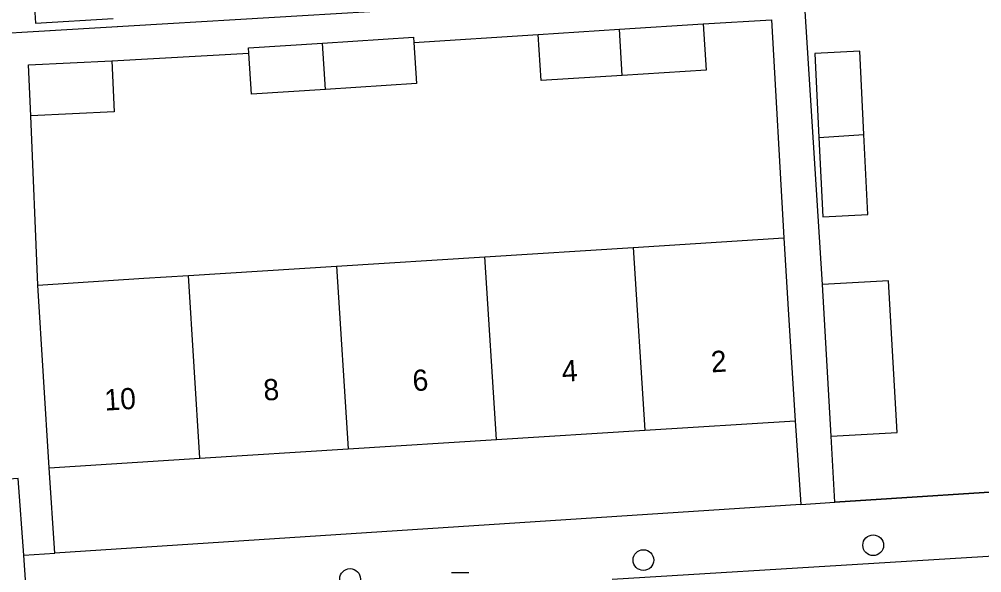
# Model space of a CAD drawing. Extents: x 159689 to 160786, y 387323 to 388339.
# Drawn here: x 160275.59 to 160320.95, y 388179.46 to 388205.53 of the extents above; entities that cross this region are included whole.
import ezdxf

# ---------------------------------------------------------------- set-up
doc = ezdxf.new("R2010")
doc.units = 0
for name, color, linetype in [('IMGEO_Boom', 7, 'Continuous'), ('IMGEO_Lichtpunt', 7, 'Continuous'), ('IMGEO_Muur', 7, 'Continuous'), ('IMGEO_Pand', 7, 'Continuous'), ('IMGEO_Pand_nummerreeks', 7, 'Continuous'), ('IMGEO_Voetpad_open', 7, 'Continuous')]:
    doc.layers.add(name, color=color, linetype=linetype)

msp = doc.modelspace()

# ---------------------------------------------------------------- linework, layer by layer
at = {"layer": 'IMGEO_Boom'}
for centre in [(160315.833, 388180.751), (160305.005, 388180.052), (160291.184, 388179.16)]:
    msp.add_circle(centre, 0.489, dxfattribs=at)
at = {"layer": 'IMGEO_Lichtpunt'}
msp.add_line((160296.778, 388179.455), (160295.97, 388179.455), dxfattribs=at)
msp.add_line((160296.778, 388179.455), (160295.97, 388179.455), dxfattribs=at)
at = {"layer": 'IMGEO_Muur'}
msp.add_lwpolyline([(160314.025, 388182.779), (160324.213, 388183.446)], dxfattribs=at)
at = {"layer": 'IMGEO_Pand'}
for points in [[(160279.895, 388207.59), (160276.239, 388207.382), (160276.354, 388205.356), (160280.027, 388205.565)], [(160303.874, 388205.069), (160307.828, 388205.323)], [(160307.828, 388205.323), (160307.968, 388203.143), (160304.012, 388202.889)], [(160300.041, 388204.822), (160303.874, 388205.069)], [(160304.012, 388202.889), (160300.181, 388202.642), (160300.041, 388204.822)], [(160304.012, 388202.889), (160303.874, 388205.069)], [(160286.407, 388203.943), (160286.391, 388204.183), (160289.889, 388204.408)], [(160289.889, 388204.408), (160294.178, 388204.683), (160294.193, 388204.446)], [(160290.026, 388202.227), (160289.889, 388204.408)], [(160294.193, 388204.446), (160294.318, 388202.503), (160290.026, 388202.227)], [(160290.026, 388202.227), (160286.532, 388202.003), (160286.407, 388203.943)], [(160315.397, 388200.101), (160315.205, 388204.023), (160313.084, 388203.92), (160313.277, 388199.964)], [(160276.141, 388200.987), (160276.032, 388203.392), (160279.952, 388203.57)], [(160279.952, 388203.57), (160280.062, 388201.166), (160276.141, 388200.987)], [(160313.277, 388199.964), (160315.397, 388200.101)], [(160313.277, 388199.964), (160313.459, 388196.227), (160315.581, 388196.331), (160315.397, 388200.101)], [(160304.524, 388194.782), (160311.622, 388195.229)], [(160311.622, 388195.229), (160311.85, 388191.607), (160312.165, 388186.616)], [(160297.537, 388194.341), (160304.524, 388194.782)], [(160304.524, 388194.782), (160305.068, 388186.169)], [(160283.565, 388193.461), (160290.551, 388193.901)], [(160290.551, 388193.901), (160297.537, 388194.341)], [(160290.551, 388193.901), (160291.094, 388185.288)], [(160298.08, 388185.728), (160297.537, 388194.341)], [(160276.467, 388193.013), (160281.458, 388193.328), (160283.565, 388193.461)], [(160284.108, 388184.847), (160283.565, 388193.461)], [(160277.01, 388184.4), (160276.467, 388193.013)], [(160313.847, 388185.887), (160316.965, 388186.065), (160316.556, 388193.211), (160313.438, 388193.032)], [(160313.847, 388185.887), (160313.438, 388193.032)], [(160305.068, 388186.169), (160312.165, 388186.616)], [(160298.08, 388185.728), (160305.068, 388186.169)], [(160284.108, 388184.847), (160291.094, 388185.288)], [(160291.094, 388185.288), (160298.08, 388185.728)], [(160277.01, 388184.4), (160284.108, 388184.847)]]:
    msp.add_lwpolyline(points, dxfattribs=at)
at = {"layer": 'IMGEO_Voetpad_open'}
for points in [[(160313.438, 388193.032), (160311.682, 388220.799)], [(160307.977, 388206.843), (160273.067, 388204.759), (160273.08, 388204.52)], [(160307.828, 388205.323), (160311.042, 388205.504), (160311.622, 388195.229)], [(160294.193, 388204.446), (160300.041, 388204.822)], [(160279.952, 388203.57), (160286.407, 388203.943)], [(160276.467, 388193.013), (160276.141, 388200.987)], [(160312.165, 388186.616), (160312.423, 388182.674)], [(160314.025, 388182.779), (160313.847, 388185.887)], [(160277.273, 388180.374), (160277.01, 388184.4)], [(160275.808, 388180.278), (160275.539, 388183.903), (160272.598, 388183.685), (160256.259, 388182.615)], [(160324.213, 388183.446), (160314.025, 388182.779)], [(160312.423, 388182.674), (160277.273, 388180.374)], [(160312.423, 388182.674), (160314.025, 388182.779)], [(160275.808, 388180.278), (160277.273, 388180.374)], [(160303.538, 388179.156), (160328.188, 388180.657)], [(160275.992, 388177.481), (160275.808, 388180.278)]]:
    msp.add_lwpolyline(points, dxfattribs=at)

# ---------------------------------------------------------------- texts
at = {"layer": 'IMGEO_Pand_nummerreeks'}
for s, p in [('2', (160308.215, 388188.892)), ('4', (160301.186, 388188.448)), ('6', (160294.155, 388188.005)), ('8', (160287.128, 388187.562)), ('10', (160279.636, 388187.09))]:
    msp.add_text(s, height=1, rotation=3.6069, dxfattribs=at).set_placement(p)

doc.saveas('drawing.dxf')
